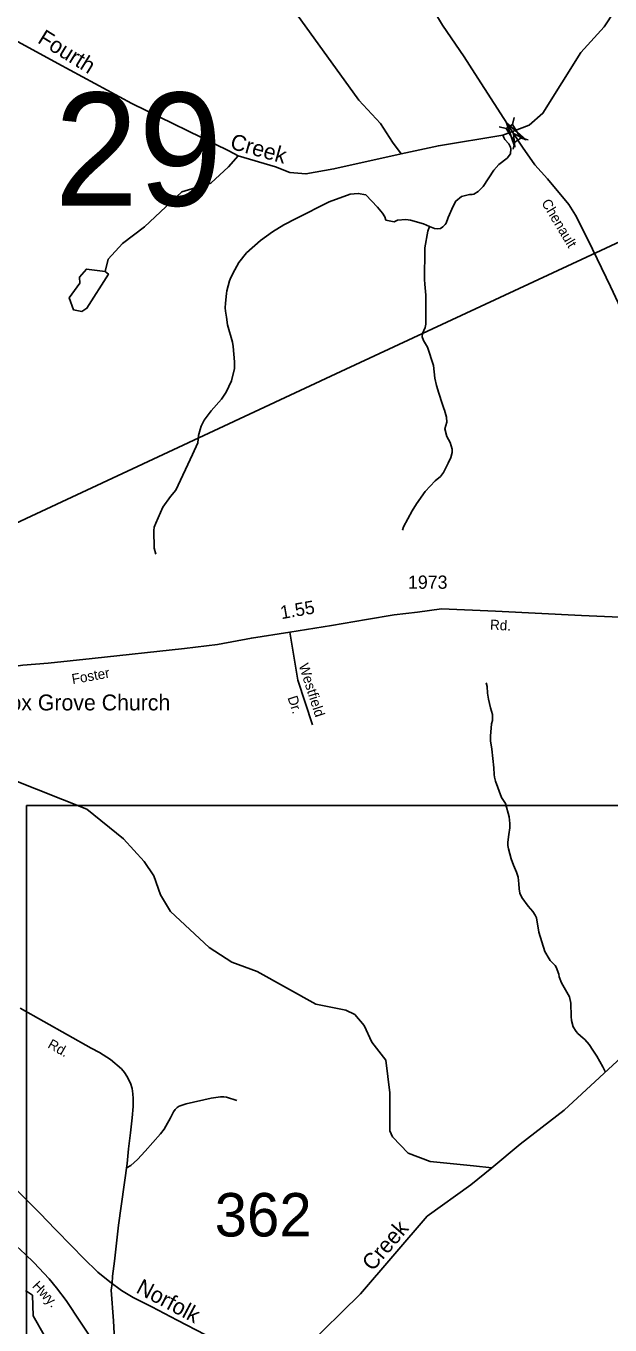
# Model space of a CAD drawing. Extents: x 1473865 to 1648260, y 639067 to 773536.
# Drawn here: x 1492496 to 1498002, y 728401 to 740659 of the extents above; entities that cross this region are included whole.
import ezdxf

# ---------------------------------------------------------------- set-up
doc = ezdxf.new("R2010")
doc.units = 0
for name, color, linetype in [('Exist Cultural Church Label', 7, 'Continuous'), ('Exist Hydrographic Creek Single Shore', 7, 'Continuous'), ('Exist Hydrographic Creek Single Shore Label', 7, 'Continuous'), ('Exist Hydrographic Misc Water Feature', 7, 'Continuous'), ('Exist Hydrographic Pond Under 1500 Sq Ft', 7, 'Continuous'), ('Exist Railroad Mainline', 7, 'Continuous'), ('Exist Railroad Mainline Label', 7, 'Continuous'), ('Exist Road Non-System Type 51', 7, 'Continuous'), ('Exist Road Non-System Type 51 Label', 7, 'Continuous'), ('Exist Road Secondary Mileage Hundredths English Label', 7, 'Continuous'), ('Exist Road Secondary Structure Standard Bridge Attributed CELL', 7, 'Continuous'), ('Exist Road Secondary Structure Standard Bridge CELL', 7, 'Continuous'), ('Exist Road Secondary Structure Standard Bridge Number Label', 7, 'Continuous'), ('Exist Road Secondary Type 51 Attributed', 7, 'Continuous'), ('Exist Road Secondary Type 51 Label', 7, 'Continuous'), ('Exist Road Secondary Type 51 Number Label', 7, 'Continuous'), ('Exist Utilities Electrical Transmission Line', 7, 'Continuous'), ('Map Preparation Inset Cut Line', 7, 'Continuous')]:
    doc.layers.add(name, color=color, linetype=linetype)

msp = doc.modelspace()

# ---------------------------------------------------------------- linework, layer by layer
at = {"layer": 'Exist Hydrographic Creek Single Shore'}
for points in [[(1496033, 739452), (1496385, 739528), (1496992, 739628), (1497240, 739723), (1497370, 739835), (1497726, 740407), (1497946, 740652), (1498246, 741106), (1498450, 741338), (1499122, 741617), (1499428, 741670)], [(1496033, 739452), (1495952, 739563), (1495838, 739740), (1495634, 739960), (1495006, 740830)], [(1494498, 739432), (1494408, 739480), (1493493, 739926), (1492797, 740306), (1492317, 740566), (1492118, 740586)], [(1494498, 739432), (1494848, 739330), (1494985, 739276), (1495136, 739263), (1495400, 739310), (1496033, 739452)], [(1496889, 729884), (1497156, 730106), (1497571, 730427), (1498571, 731352), (1499070, 731813), (1499380, 732029), (1499609, 732005), (1500628, 731627), (1500776, 731519), (1500792, 731466)], [(1494753, 727843), (1494796, 727890), (1495125, 728180), (1495651, 728694), (1496280, 729427), (1496689, 729723), (1496889, 729884)]]:
    msp.add_lwpolyline(points, dxfattribs=at)
at = {"layer": 'Exist Hydrographic Misc Water Feature'}
for points in [[(1496992, 739628), (1496998, 739613), (1497011, 739588), (1497047, 739548), (1497064, 739515), (1497066, 739499), (1497065, 739451), (1497034, 739412), (1496955, 739353), (1496906, 739299), (1496805, 739143), (1496759, 739096), (1496718, 739071), (1496702, 739067), (1496678, 739068), (1496602, 739049), (1496549, 739006), (1496524, 738958), (1496476, 738853), (1496458, 738799), (1496447, 738784), (1496425, 738762), (1496405, 738748), (1496373, 738745), (1496349, 738749), (1496299, 738768)], [(1493241, 738341), (1493271, 738459), (1493407, 738607), (1493612, 738765), (1493966, 739095), (1494238, 739174), (1494405, 739329), (1494498, 739432)], [(1496299, 738768), (1496243, 738793), (1496122, 738825), (1496076, 738832), (1495998, 738825), (1495966, 738811), (1495890, 738827), (1495878, 738859), (1495857, 738891), (1495810, 738948), (1495700, 739066), (1495628, 739079), (1495552, 739071), (1495354, 739000), (1495044, 738841), (1494926, 738781), (1494821, 738715), (1494708, 738633), (1494576, 738519), (1494502, 738428), (1494465, 738357), (1494428, 738285), (1494415, 738253), (1494390, 738158), (1494385, 738134), (1494376, 738042), (1494375, 738000), (1494378, 737968), (1494386, 737912), (1494396, 737839), (1494442, 737675), (1494449, 737635), (1494462, 737490), (1494461, 737426), (1494435, 737311), (1494410, 737256), (1494384, 737202), (1494338, 737136), (1494242, 737026), (1494177, 736939), (1494163, 736915), (1494148, 736883), (1494139, 736852), (1494124, 736794), (1494117, 736726), (1494067, 736615), (1493908, 736278), (1493857, 736218), (1493787, 736119), (1493720, 735968), (1493705, 735929), (1493701, 735897), (1493706, 735730), (1493719, 735674)], [(1496299, 738768), (1496284, 738722), (1496257, 738564), (1496255, 738430), (1496254, 738385), (1496252, 738265), (1496256, 738224), (1496266, 738120), (1496265, 737844), (1496261, 737812), (1496236, 737756), (1496231, 737724), (1496243, 737692), (1496281, 737627), (1496339, 737455), (1496351, 737335), (1496367, 737266), (1496390, 737193), (1496420, 737097), (1496436, 737049), (1496443, 737032), (1496460, 736968), (1496464, 736920), (1496446, 736857), (1496463, 736784), (1496496, 736728), (1496515, 736667), (1496515, 736635), (1496502, 736587), (1496477, 736532), (1496432, 736444), (1496403, 736407), (1496354, 736368), (1496260, 736265), (1496178, 736149), (1496137, 736083), (1496055, 735932), (1496046, 735901)], [(1496834, 734461), (1496843, 734427), (1496846, 734362), (1496857, 734306), (1496876, 734226), (1496895, 734162), (1496894, 734106), (1496886, 734074), (1496875, 733958), (1496877, 733912), (1496889, 733835), (1496906, 733659), (1496909, 733595), (1496913, 733571), (1496924, 733531), (1496978, 733378), (1497017, 733321), (1497051, 733197), (1497057, 733133), (1497057, 733092), (1497048, 733029), (1497038, 732957), (1497038, 732925), (1497045, 732893), (1497071, 732801), (1497091, 732739), (1497121, 732674), (1497136, 732626), (1497143, 732563), (1497145, 732515), (1497152, 732475), (1497172, 732435), (1497230, 732352), (1497275, 732302), (1497298, 732269), (1497308, 732243)], [(1493857, 732302), (1493764, 732461), (1493700, 732640), (1493611, 732773), (1493414, 732987), (1493069, 733267), (1492365, 733547), (1492035, 733744)], [(1496889, 729884), (1496714, 729904), (1496306, 729942), (1496099, 730021), (1495951, 730175), (1495927, 730232), (1495925, 730593), (1495888, 730899), (1495758, 731069), (1495686, 731228), (1495596, 731331), (1495513, 731372), (1495230, 731427), (1494677, 731737), (1494437, 731824), (1494222, 731963), (1493857, 732302)], [(1497959, 730786), (1497935, 730836), (1497878, 730936), (1497841, 730995), (1497805, 731048), (1497764, 731095), (1497748, 731106), (1497699, 731152), (1497683, 731171), (1497656, 731213), (1497639, 731273), (1497636, 731313), (1497634, 731437), (1497619, 731498), (1497545, 731631), (1497522, 731687), (1497519, 731711), (1497496, 731776), (1497486, 731792), (1497439, 731841), (1497429, 731855), (1497387, 731926), (1497330, 732107), (1497308, 732243)], [(1493731, 727297), (1493623, 727408), (1493019, 727947), (1492773, 728125), (1492675, 728246), (1492668, 728305), (1492563, 728487), (1492558, 728681), (1492492, 728725)]]:
    msp.add_lwpolyline(points, dxfattribs=at)
at = {"layer": 'Exist Hydrographic Pond Under 1500 Sq Ft'}
msp.add_lwpolyline([(1493241, 738341), (1493065, 738364), (1492999, 738287), (1493004, 738232), (1492904, 738095), (1492943, 737981), (1493022, 737966), (1493071, 737995), (1493273, 738317), (1493241, 738341)], dxfattribs=at)
at = {"layer": 'Exist Railroad Mainline'}
for points in [[(1492310, 729774), (1492500, 729583), (1492628, 729455), (1492774, 729303)], [(1492774, 729303), (1492927, 729145), (1493038, 729031), (1493174, 728899), (1493287, 728808), (1493397, 728726), (1493508, 728661), (1493681, 728572), (1493921, 728445), (1494189, 728307)]]:
    msp.add_lwpolyline(points, dxfattribs=at)
at = {"layer": 'Exist Road Non-System Type 51'}
for points in [[(1494985, 734939), (1495060, 734486), (1495196, 734063)], [(1493449, 729888), (1493486, 729907), (1493547, 729962), (1493620, 730041), (1493763, 730206), (1493798, 730250), (1493816, 730277), (1493860, 730355), (1493887, 730412), (1493901, 730434), (1493920, 730452), (1493941, 730465), (1494006, 730488), (1494242, 730540), (1494330, 730553), (1494361, 730554), (1494387, 730550), (1494484, 730520)]]:
    msp.add_lwpolyline(points, dxfattribs=at)
at = {"layer": 'Exist Road Secondary Structure Standard Bridge Attributed CELL'}
msp.add_lwpolyline([(1497104, 739515), (1497026, 739746), (1497209, 739585), (1497093, 739644)], close=True, dxfattribs=at)
at = {"layer": 'Exist Road Secondary Structure Standard Bridge CELL'}
for p, q in [((1497099, 739795), (1497083, 739728)), ((1496956, 739706), (1497023, 739691)), ((1497105, 739563), (1497089, 739496)), ((1497163, 739600), (1497230, 739584))]:
    msp.add_line(p, q, dxfattribs=at)
msp.add_lwpolyline([(1497083, 739728), (1497163, 739600), (1497104, 739562), (1497023, 739691)], close=True, dxfattribs=at)
at = {"layer": 'Exist Road Secondary Type 51 Attributed'}
for points in [[(1497093, 739644), (1496728, 740209), (1496627, 740369), (1496423, 740665), (1496366, 740761), (1496262, 740959), (1496232, 741108), (1496214, 741179), (1496202, 741310), (1496163, 741686), (1496147, 741868), (1496103, 742265), (1496058, 742657), (1496022, 743052), (1495938, 743868), (1495890, 744304), (1495849, 744734), (1495816, 745076)], [(1499362, 735310), (1499297, 735465), (1499159, 735750), (1498932, 736230), (1498646, 736858), (1498438, 737295), (1498253, 737667), (1498125, 737945), (1498007, 738200), (1497797, 738638), (1497676, 738875), (1497615, 738975), (1497414, 739217), (1497293, 739350), (1497177, 739515), (1497093, 739644)], [(1499362, 735310), (1499272, 735222), (1499119, 735100), (1499065, 735061), (1498978, 735041), (1498594, 735058), (1498388, 735069), (1497732, 735096), (1496922, 735138), (1496414, 735159), (1496186, 735126), (1495967, 735102), (1495706, 735057), (1495376, 735000), (1494985, 734939), (1494622, 734882), (1494301, 734822), (1493992, 734783), (1493120, 734690), (1492706, 734645), (1492467, 734627), (1491766, 734525), (1491535, 734502), (1491331, 734522)], [(1492441, 731390), (1493110, 731013), (1493189, 730973), (1493294, 730907), (1493395, 730818), (1493424, 730783), (1493446, 730749), (1493480, 730682), (1493496, 730632), (1493503, 730582), (1493508, 730537), (1493508, 730464), (1493496, 730355), (1493480, 730214), (1493461, 730062), (1493450, 729925), (1493368, 729344), (1493329, 729004), (1493313, 728860), (1493307, 728793)], [(1488984, 730761), (1489867, 730650), (1490384, 730572), (1490518, 730549), (1490617, 730525), (1490788, 730463), (1490895, 730423), (1491014, 730373), (1491113, 730323), (1491204, 730270), (1491425, 730086), (1491532, 729990), (1491923, 729606), (1492049, 729487), (1492325, 729221), (1492488, 729068), (1492569, 728989), (1492714, 728836), (1492785, 728753), (1492875, 728631), (1493152, 728214), (1493347, 727930)], [(1493307, 728793), (1493299, 728730), (1493322, 728439), (1493331, 728260), (1493347, 727930)]]:
    msp.add_lwpolyline(points, dxfattribs=at)
at = {"layer": 'Exist Utilities Electrical Transmission Line'}
msp.add_lwpolyline([(1507340, 742894), (1504695, 741670), (1502751, 740787), (1501015, 739983), (1497780, 738476), (1495466, 737398), (1492592, 736054), (1489895, 734793), (1487210, 733536), (1486512, 732976), (1485841, 732436)], dxfattribs=at)
at = {"layer": 'Map Preparation Inset Cut Line'}
msp.add_lwpolyline([(1492500, 733303), (1523961, 733303), (1523961, 717190), (1492500, 717190), (1492500, 733303)], dxfattribs=at)

# ---------------------------------------------------------------- texts
at = {"layer": 'Exist Cultural Church Label'}
msp.add_text('Knox Grove Church', height=150, dxfattribs=at).set_placement((1492095, 734200))
at = {"layer": 'Exist Hydrographic Creek Single Shore Label'}
for s, rotation, p in [('Fourth', 328.3099, (1492596, 740506)), ('Creek', 344.2942, (1494412, 739503)), ('Creek', 49.3472, (1495764, 728901))]:
    msp.add_text(s, height=150, rotation=rotation, dxfattribs=at).set_placement(p)
at = {"layer": 'Exist Railroad Mainline Label'}
msp.add_text('Norfolk', height=150, rotation=332.033, dxfattribs=at).set_placement((1493524, 728711))
at = {"layer": 'Exist Road Non-System Type 51 Label'}
for s, p in [('Westfield', (1495066, 734626)), ('Dr.', (1494961, 734321))]:
    msp.add_text(s, height=95, rotation=287.8642, dxfattribs=at).set_placement(p)
at = {"layer": 'Exist Road Secondary Mileage Hundredths English Label'}
msp.add_text('1.55', height=125, rotation=9.8073, dxfattribs=at).set_placement((1494905, 735061))
at = {"layer": 'Exist Road Secondary Structure Standard Bridge Number Label'}
for s, height, p in [('29', 1066.3, (1492763, 738963)), ('362', 410.1, (1494275, 729236))]:
    msp.add_text(s, height=height, dxfattribs=at).set_placement(p)
at = {"layer": 'Exist Road Secondary Type 51 Label'}
for s, rotation, p in [('Chenault', 300.9936, (1497352, 738991)), ('Rd.', 356.8158, (1496869, 734963)), ('Foster', 10.0822, (1492936, 734448)), ('Rd.', 330.5971, (1492693, 731022)), ('Hwy.', 313.6501, (1492548, 728762))]:
    msp.add_text(s, height=95, rotation=rotation, dxfattribs=at).set_placement(p)
at = {"layer": 'Exist Road Secondary Type 51 Number Label'}
msp.add_text('1973', height=125, dxfattribs=at).set_placement((1496098, 735348))

doc.saveas('drawing.dxf')
